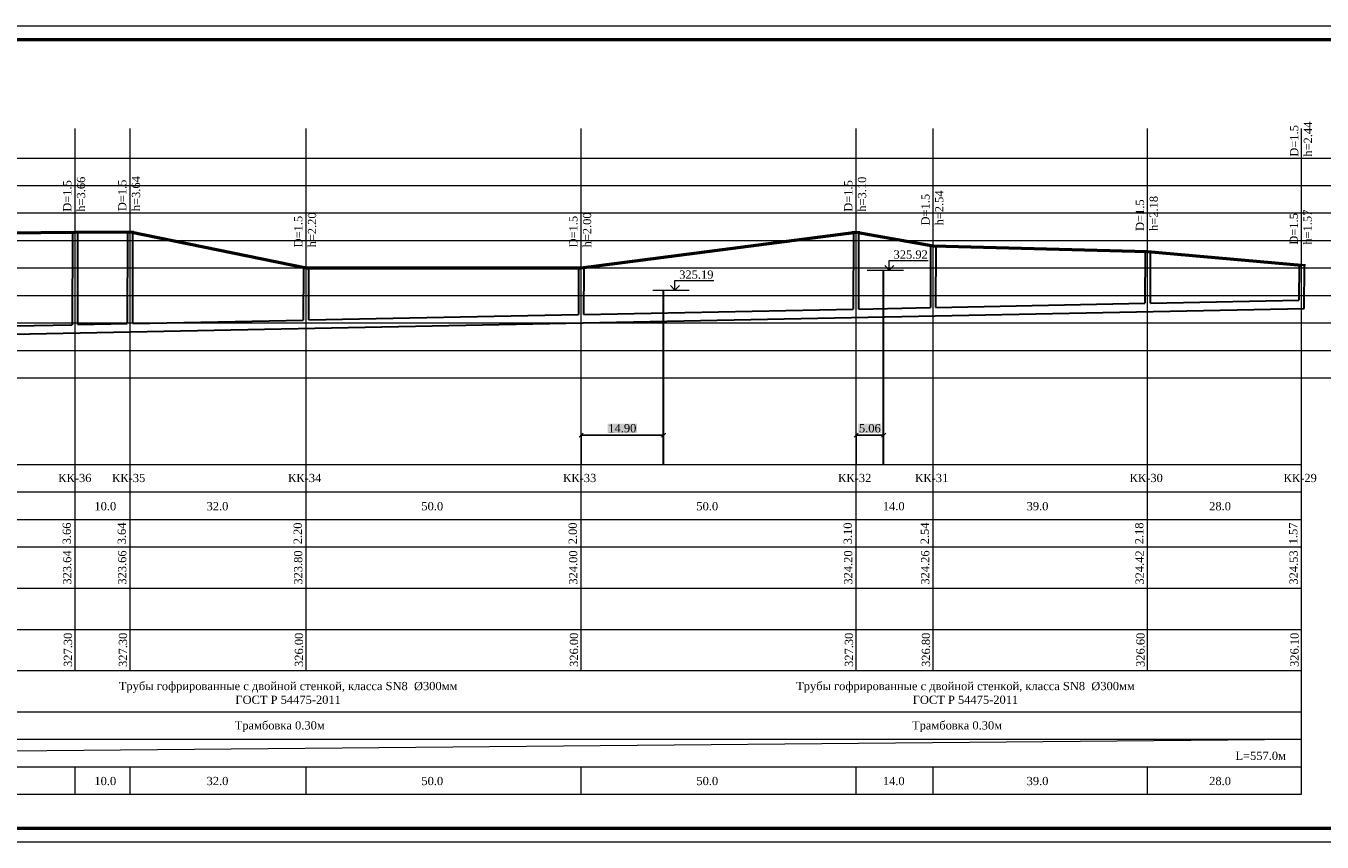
# Model space of a CAD drawing. Header units: metres. Extents: x 703769 to 722343, y 4313031 to 4317457.
# Tile 393 of 409: x 713254 to 713725, y 4313678 to 4313975. Entities that reach past the tile are written whole.
import ezdxf
from ezdxf.enums import TextEntityAlignment as Align

# ---------------------------------------------------------------- set-up
doc = ezdxf.new("R2010")
doc.units = ezdxf.units.M
doc.header["$LTSCALE"] = 0.5
doc.header["$PDMODE"] = 35
doc.header["$PDSIZE"] = 0.3
for name, color, linetype in [('(013) Газ', 30, 'ИК_Газопровод -------г--------'), ('(019) Связь', 3, 'ИК_КАБ_СВЯЗИ'), ('Layer6', 28, 'Continuous')]:
    doc.layers.add(name, color=color, linetype=linetype)
doc.layers.add('_0', color=7, linetype='Continuous', lineweight=0)
doc.layers.add('КАНАЛИЗ ТЕКСТ', color=7, linetype='Continuous', lineweight=40)
doc.styles.get("Standard").update_dxf_attribs({"font": 'times.ttf'})
doc.styles.add('text Times 1-1', font='times.ttf', dxfattribs={"height": 3.3})
doc.styles.add('Times New Roman', font='times.ttf')
doc.linetypes.add('GAZ_VOZDUSH', pattern='A,1,-2,["~",Standard,S=3,R=0,X=-1.5,Y=-1.5],-1,10', length=14)
doc.linetypes.add('ИК_Газопровод -------г--------', pattern='A,9,-0.6,["Г",Standard,S=1.2,R=0,X=0,Y=-0.6],-1.2', length=10.8)
doc.linetypes.add('ИК_КАБ_СВЯЗИ', pattern='A,4,["o",Standard,S=0.5,R=0,X=0,Y=-0.125],4,-2', length=10)
doc.dimstyles.new('300', dxfattribs={"dimtxt": 2, "dimasz": 1.5, "dimexe": 0, "dimexo": 0, "dimgap": 1, "dimtad": 1, "dimzin": 0, "dimdsep": 46, "dimtxsty": 'Standard', "dimblk": 'OBLIQUE', "dimcen": 0, "dimclrd": 1, "dimclre": 1, "dimclrt": 1, "dimadec": 1, "dimazin": 0, "dimtfac": 1, "dimtofl": 0, "dimtmove": 0, "dimatfit": 3, "dimfxl": 3, "dimtfill": 2, "dimtfillclr": 7, "dimtolj": 1, "dimtzin": 0, "dimlwd": 25, "dimlwe": -1, "dimarcsym": 0})

# ---------------------------------------------------------------- blocks, each defined once
blk = doc.blocks.new('*U287')
at = {"lineweight": 9}
for p, q in [((-20, 292), (1451, 292)), ((1451, -5), (-20, -5))]:
    blk.add_line(p, q, dxfattribs=at)
at = {"lineweight": 50}
for p, q in [((0, 287), (1446, 287)), ((1446, 0), (0, 0))]:
    blk.add_line(p, q, dxfattribs=at)
blk = doc.blocks.new('_Oblique')
at = {"color": 0, "linetype": 'ByBlock', "lineweight": -2}
blk.add_line((-0.5, -0.5), (0.5, 0.5), dxfattribs=at)
blk = doc.blocks.new('*D576')
at = {"color": 1, "transparency": 16777216}
for p, q in [((713555.55, 4313815.88), (713555.55, 4313826.5)), ((713565.55, 4313815.88), (713565.55, 4313826.5))]:
    blk.add_line(p, q, dxfattribs=at)
at = {"color": 1, "lineweight": 25, "transparency": 16777216}
blk.add_line((713565.55, 4313826.5), (713555.55, 4313826.5), dxfattribs=at)
at = {"layer": 'Defpoints', "color": 0, "lineweight": 40, "transparency": 16777216}
for p in [(713555.55, 4313826.5), (713555.55, 4313815.88), (713565.55, 4313815.88)]:
    blk.add_point(p, dxfattribs=at)
at = {"color": 1, "lineweight": 25, "transparency": 16777216, "xscale": 1.5, "yscale": 1.5, "zscale": 1.5}
for p, rotation in [((713555.55, 4313826.5), 180.0000041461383), ((713565.55, 4313826.5), 4.146138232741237e-06)]:
    blk.add_blockref('_Oblique', p, dxfattribs=dict(at, rotation=rotation))
at = {"color": 1, "lineweight": 40, "transparency": 16777216, "insert": (713560.55, 4313829.03), "char_height": 2, "attachment_point": 5, "rotation": 0, "bg_fill": 1, "box_fill_scale": 1.1, "bg_fill_color": 7, "bg_fill_true_color": 16777215, "bg_fill_transparency": 0}
blk.add_mtext('\\A1;{\\H1.5x;5.06}', dxfattribs=at)
blk = doc.blocks.new('*D577')
at = {"color": 1, "transparency": 16777216}
for p, q in [((713455.55, 4313815.89), (713455.55, 4313826.51)), ((713485.55, 4313815.89), (713485.55, 4313826.51))]:
    blk.add_line(p, q, dxfattribs=at)
at = {"color": 1, "lineweight": 25, "transparency": 16777216}
blk.add_line((713455.55, 4313826.51), (713485.55, 4313826.51), dxfattribs=at)
at = {"layer": 'Defpoints', "color": 0, "lineweight": 40, "transparency": 16777216}
for p in [(713485.55, 4313826.51), (713455.55, 4313815.89), (713485.55, 4313815.89)]:
    blk.add_point(p, dxfattribs=at)
at = {"color": 1, "lineweight": 25, "transparency": 16777216, "xscale": 1.5, "yscale": 1.5, "zscale": 1.5}
for p, rotation in [((713455.55, 4313826.51), 179.9979383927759), ((713485.55, 4313826.51), 359.9979383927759)]:
    blk.add_blockref('_Oblique', p, dxfattribs=dict(at, rotation=rotation))
at = {"color": 1, "lineweight": 40, "transparency": 16777216, "insert": (713470.55, 4313829.04), "char_height": 2, "attachment_point": 5, "rotation": 359.9979, "bg_fill": 1, "box_fill_scale": 1.1, "bg_fill_color": 7, "bg_fill_true_color": 16777215, "bg_fill_transparency": 0}
blk.add_mtext('\\A1;{\\H1.5x;14.90}', dxfattribs=at)

msp = doc.modelspace()

# ---------------------------------------------------------------- linework, layer by layer
at = {"layer": '(013) Газ', "linetype": 'GAZ_VOZDUSH', "lineweight": 30, "ltscale": 3}
msp.add_line((713485.548, 4313815.882), (713485.551, 4313879.278), dxfattribs=at)
at = {"layer": '(019) Связь', "lineweight": 30, "ltscale": 3}
msp.add_line((713565.548, 4313815.882), (713565.551, 4313886.595), dxfattribs=at)
at = {"color": 1, "linetype": 'Continuous', "lineweight": 0}
for p, q in [((712569.769, 4313927.381), (713755.613, 4313927.381)), ((712569.769, 4313917.381), (713755.613, 4313917.381)), ((712569.769, 4313907.381), (713755.613, 4313907.381)), ((712569.768, 4313897.381), (713755.613, 4313897.381)), ((712569.768, 4313887.381), (713755.613, 4313887.381)), ((712569.768, 4313877.381), (713755.613, 4313877.381)), ((712569.767, 4313867.381), (713755.613, 4313867.381)), ((712569.767, 4313857.381), (713755.613, 4313857.381)), ((712569.767, 4313847.381), (713755.613, 4313847.381))]:
    msp.add_line(p, q, dxfattribs=at)
at = {"color": 7, "lineweight": 30}
for p, q in [((713270.551, 4313900.373), (713270.483, 4313866.72)), ((713272.483, 4313866.76), (713272.551, 4313900.381)), ((713290.551, 4313900.573), (713290.483, 4313867.12)), ((713292.483, 4313867.16), (713292.551, 4313900.581)), ((713554.551, 4313900.373), (713554.484, 4313872.4)), ((713556.484, 4313872.44), (713556.551, 4313900.381)), ((713582.618, 4313895.373), (713582.551, 4313872.961)), ((713584.551, 4313873.001), (713584.618, 4313895.381)), ((713660.618, 4313893.373), (713660.551, 4313874.521)), ((713662.551, 4313874.561), (713662.618, 4313893.381)), ((713354.551, 4313887.373), (713354.483, 4313868.4)), ((713356.483, 4313868.44), (713356.551, 4313887.381)), ((713454.646, 4313887.373), (713454.551, 4313870.401)), ((713456.551, 4313870.441), (713456.646, 4313887.381)), ((713716.618, 4313888.373), (713716.551, 4313875.641)), ((713718.535, 4313872.68), (713718.618, 4313888.381)), ((713556.484, 4313872.44), (713582.551, 4313872.961)), ((713584.551, 4313873.001), (713660.551, 4313874.521)), ((713662.551, 4313874.561), (713716.551, 4313875.641)), ((712602.477, 4313850.359), (713718.535, 4313872.68)), ((713292.483, 4313867.16), (713354.483, 4313868.4)), ((713356.483, 4313868.44), (713454.551, 4313870.401)), ((713456.551, 4313870.441), (713554.484, 4313872.4)), ((713172.483, 4313864.76), (713270.483, 4313866.72)), ((713272.483, 4313866.76), (713290.483, 4313867.12))]:
    msp.add_line(p, q, dxfattribs=at)
at = {"color": 1, "lineweight": 50}
msp.add_lwpolyline([(712603.551, 4313885.381), (712689.551, 4313894.381), (712771.551, 4313893.381), (712871.551, 4313890.381), (712971.551, 4313895.381), (713071.551, 4313898.381), (713171.551, 4313899.381), (713271.551, 4313900.381), (713291.551, 4313900.581), (713355.551, 4313887.381), (713455.551, 4313887.377), (713555.551, 4313900.381), (713583.551, 4313895.381), (713661.551, 4313893.381), (713717.551, 4313888.381)], dxfattribs=at)
at = {"layer": 'Layer6', "color": 7, "lineweight": 30}
for p, q in [((713272.955, 4313900.381), (713270.148, 4313900.381)), ((713292.955, 4313900.581), (713290.148, 4313900.581)), ((713556.955, 4313900.381), (713554.148, 4313900.381)), ((713585.022, 4313895.381), (713582.215, 4313895.381)), ((713663.022, 4313893.381), (713660.215, 4313893.381)), ((713356.955, 4313887.381), (713354.147, 4313887.381)), ((713457.049, 4313887.381), (713454.242, 4313887.381)), ((713719.022, 4313888.381), (713716.215, 4313888.381))]:
    msp.add_line(p, q, dxfattribs=at)
at = {"layer": 'КАНАЛИЗ ТЕКСТ', "lineweight": 0}
for p, q in [((713271.546, 4313740.869), (713271.553, 4313938.114)), ((713291.546, 4313740.869), (713291.553, 4313938.113)), ((713355.546, 4313740.869), (713355.553, 4313938.111)), ((713455.546, 4313740.869), (713455.553, 4313938.108)), ((713555.546, 4313740.869), (713555.553, 4313938.104)), ((713583.546, 4313740.869), (713583.553, 4313938.103)), ((713661.546, 4313740.869), (713661.553, 4313938.1)), ((713717.544, 4313695.869), (713717.553, 4313938.098)), ((712603.548, 4313815.882), (713717.548, 4313815.882)), ((712603.548, 4313805.869), (713717.548, 4313805.869)), ((712603.548, 4313795.869), (713717.547, 4313795.869)), ((712603.547, 4313785.869), (713717.547, 4313785.869)), ((712603.547, 4313770.869), (713717.546, 4313770.869)), ((712603.546, 4313755.869), (713717.546, 4313755.869)), ((712603.546, 4313740.869), (713717.545, 4313740.869)), ((712603.545, 4313725.869), (713717.545, 4313725.869)), ((712603.545, 4313715.869), (713717.545, 4313715.869)), ((712603.544, 4313705.869), (713717.544, 4313705.869)), ((713271.544, 4313695.885), (713271.544, 4313705.869)), ((713291.544, 4313695.885), (713291.544, 4313705.869)), ((713355.544, 4313695.882), (713355.544, 4313705.869)), ((713455.544, 4313695.879), (713455.544, 4313705.869)), ((713555.544, 4313695.875), (713555.544, 4313705.869)), ((713583.544, 4313695.874), (713583.544, 4313705.869)), ((713661.544, 4313695.871), (713661.544, 4313705.869)), ((713715.694, 4313705.9), (713717.544, 4313705.892)), ((712603.544, 4313695.869), (713717.544, 4313695.869))]:
    msp.add_line(p, q, dxfattribs=at)
for points in [[(713567.603, 4313886.595), (713565.948, 4313888.25)], [(713567.603, 4313886.595), (713567.603, 4313890.075), (713581.761, 4313890.075)], [(713567.603, 4313886.595), (713569.258, 4313888.25)], [(713489.666, 4313879.278), (713489.666, 4313882.758), (713503.823, 4313882.758)], [(713559.541, 4313886.595), (713572.802, 4313886.595)], [(713481.604, 4313879.278), (713494.865, 4313879.278)], [(713489.666, 4313879.278), (713488.01, 4313880.933)], [(713489.666, 4313879.278), (713491.321, 4313880.933)]]:
    msp.add_lwpolyline(points, dxfattribs=at)
at = {"layer": 'КАНАЛИЗ ТЕКСТ', "lineweight": 0, "flags": 128}
msp.add_lwpolyline([(712603.544, 4313705.869), (713717.545, 4313715.869)], dxfattribs=at)

# ---------------------------------------------------------------- block references
at = {"layer": '_0', "color": 7, "lineweight": 30, "ltscale": 500}
msp.add_blockref('*U287', (712530.487, 4313683.456), dxfattribs=at)

# ---------------------------------------------------------------- texts
at = {"style": 'text Times 1-1'}
for s, p in [('3.66', (713268.512, 4313790.777)), ('3.64', (713288.512, 4313790.784)), ('2.20', (713352.512, 4313790.782)), ('2.00', (713452.512, 4313790.784)), ('3.10', (713552.512, 4313790.784)), ('2.54', (713580.512, 4313790.783)), ('2.18', (713658.512, 4313790.784)), ('1.57', (713714.512, 4313790.782)), ('323.64', (713268.657, 4313778.365)), ('323.66', (713288.657, 4313778.365)), ('323.80', (713352.657, 4313778.362)), ('324.00', (713452.657, 4313778.359)), ('324.20', (713552.657, 4313778.373)), ('324.26', (713580.657, 4313778.372)), ('324.42', (713658.657, 4313778.373)), ('324.53', (713714.656, 4313778.373))]:
    msp.add_text(s, height=3, rotation=90, dxfattribs=at).set_placement(p, align=Align.MIDDLE_CENTER)
at = {"color": 1, "style": 'Times New Roman'}
for s, p in [('327.30', (713268.944, 4313748.421)), ('327.30', (713288.944, 4313748.421)), ('326.00', (713352.944, 4313748.421)), ('326.00', (713452.944, 4313748.426)), ('327.30', (713552.944, 4313748.422)), ('326.80', (713580.944, 4313748.421)), ('326.60', (713658.944, 4313748.421)), ('326.10', (713714.944, 4313748.421))]:
    msp.add_text(s, height=3, rotation=90, dxfattribs=at).set_placement(p, align=Align.MIDDLE_CENTER)
for s, insert, char_height, attachment_point, style in [('325.92', (713575.395, 4313892.243), 3, 5, 'text Times 1-1'), ('325.19', (713497.457, 4313884.927), 3, 5, 'text Times 1-1'), ('\\pxi-2.30744;{\\H1.2x;КК-36}', (713277.487, 4313812.459), 2.5, 3, 'Times New Roman'), ('\\pxi-2.30744;{\\H1.2x;КК-35}', (713297.075, 4313812.459), 2.5, 3, 'Times New Roman'), ('\\pxi-2.30744;{\\H1.2x;КК-34}', (713361.075, 4313812.459), 2.5, 3, 'Times New Roman'), ('\\pxi-2.30744;{\\H1.2x;КК-33}', (713461.075, 4313812.459), 2.5, 3, 'Times New Roman'), ('\\pxi-2.30744;{\\H1.2x;КК-32}', (713561.075, 4313812.459), 2.5, 3, 'Times New Roman'), ('\\pxi-2.30744;{\\H1.2x;КК-31}', (713589.075, 4313812.459), 2.5, 3, 'Times New Roman'), ('\\pxi-2.30744;{\\H1.2x;КК-30}', (713667.075, 4313812.459), 2.5, 3, 'Times New Roman'), ('\\pxi-2.30744;{\\H1.2x;КК-29}', (713723.075, 4313812.459), 2.5, 3, 'Times New Roman')]:
    msp.add_mtext(s, dxfattribs=dict(insert=insert, char_height=char_height, attachment_point=attachment_point, style=style))
at = {"char_height": 3, "attachment_point": 5}
for s, insert, width, style in [('10.0', (713282.528, 4313800.657), 7.62409, 'Times New Roman'), ('32.0', (713323.324, 4313800.657), 7.62409, 'Times New Roman'), ('50.0', (713401.427, 4313800.657), 7.62409, 'Times New Roman'), ('50.0', (713501.427, 4313800.653), 7.62409, 'Times New Roman'), ('14.0', (713569.233, 4313800.653), 7.62409, 'Times New Roman'), ('39.0', (713621.518, 4313800.653), 7.62409, 'Times New Roman'), ('28.0', (713687.895, 4313800.653), 7.62409, 'Times New Roman'), ('L=557.0м', (713702.676, 4313709.826), 64, 'text Times 1-1'), ('10.0', (713282.528, 4313700.657), 7.62409, 'Times New Roman'), ('32.0', (713323.324, 4313700.657), 7.62409, 'Times New Roman'), ('50.0', (713401.427, 4313700.657), 7.62409, 'Times New Roman'), ('50.0', (713501.427, 4313700.653), 7.62409, 'Times New Roman'), ('14.0', (713569.233, 4313700.653), 7.62409, 'Times New Roman'), ('39.0', (713621.518, 4313700.653), 7.62409, 'Times New Roman'), ('28.0', (713687.895, 4313700.653), 7.62409, 'Times New Roman')]:
    msp.add_mtext(s, dxfattribs=dict(at, insert=insert, width=width, style=style))
at = {"linetype": 'ByBlock', "lineweight": -2, "char_height": 3, "width": 124.55409, "attachment_point": 5}
for insert in [(713349.014, 4313732.724), (713595.315, 4313732.724)]:
    msp.add_mtext('{\\fTimes New Roman|b0|i0|c204|p18;Трубы гофрированные с двойной стенкой, класса SN8  \\fTimes New Roman|b0|i0|c0|p18;%%C30\\fTimes New Roman|b0|i0|c204|p18;0мм  ГОСТ Р 54475-2011  }', dxfattribs=dict(at, insert=insert))
at = {"linetype": 'ByBlock', "lineweight": -2, "char_height": 3, "width": 351.2, "attachment_point": 5, "style": 'Times New Roman'}
for insert in [(713345.954, 4313720.457), (713592.255, 4313720.457)]:
    msp.add_mtext('Трамбовка 0.30м', dxfattribs=dict(at, insert=insert))
at = {"layer": 'КАНАЛИЗ ТЕКСТ', "char_height": 3, "width": 10.84212, "attachment_point": 7, "rotation": 90, "style": 'Times New Roman'}
for s, insert in [('D=1.5\\Ph=2.44', (713721.401, 4313927.871)), ('D=1.5\\Ph=3.66', (713275.262, 4313907.843)), ('D=1.5\\Ph=3.64', (713295.262, 4313908.043)), ('D=1.5\\Ph=3.10', (713559.262, 4313907.843)), ('D=1.5\\Ph=2.54', (713587.329, 4313902.843)), ('D=1.5\\Ph=2.18', (713665.329, 4313900.843)), ('D=1.5\\Ph=2.20', (713359.261, 4313894.843)), ('D=1.5\\Ph=2.00', (713459.289, 4313894.843)), ('D=1.5\\Ph=1.57', (713721.261, 4313895.843))]:
    msp.add_mtext(s, dxfattribs=dict(at, insert=insert))

# ---------------------------------------------------------------- dimensions: what is measured, and where the dimension line sits
at = {"color": 1, "lineweight": 40}
for p1, p2, distance, text, picture, middle in [((713455.548, 4313815.886), (713485.548, 4313815.885), 10.62, '{\\H1.5x;14.90}', '*D577', (713470.549, 4313829.036)), ((713565.548, 4313815.882), (713555.548, 4313815.882), -10.62, '{\\H1.5x;5.06}', '*D576', (713560.548, 4313829.032))]:
    dim = msp.add_aligned_dim(p1=p1, p2=p2, distance=distance, text=text, dimstyle='300', dxfattribs=at)
    dim.commit()
    dim.dimension.update_dxf_attribs({"geometry": picture, "text_midpoint": middle})

doc.saveas('drawing.dxf')
